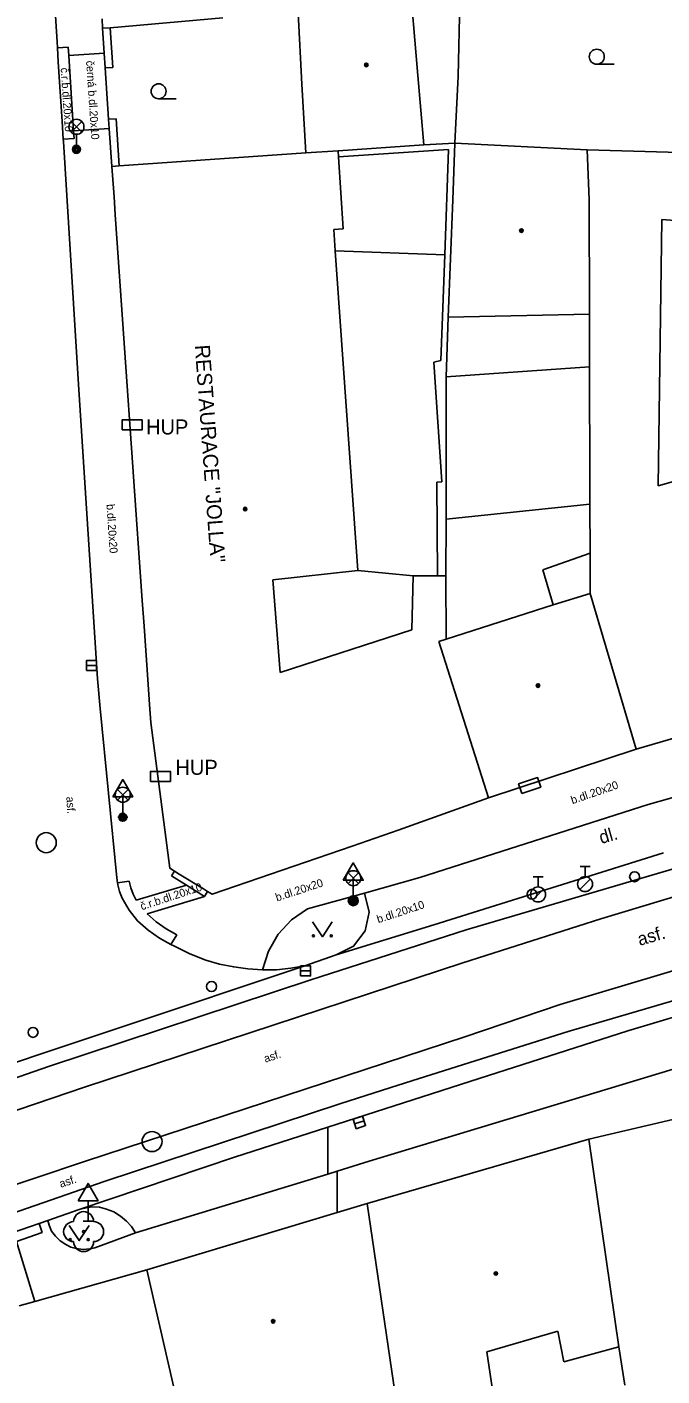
# Model space of a CAD drawing. Extents: x -596229 to -595156, y -1161237 to -1159376.
# Drawn here: x -595616 to -595584.2, y -1161075.9 to -1161008.4 of the extents above; entities that cross this region are included whole.
import ezdxf

# ---------------------------------------------------------------- set-up
doc = ezdxf.new("R2010")
doc.units = 0
for name, color, linetype in [('DOP - kresba z DSPS bez souradnic', 7, 'Continuous'), ('DOP - rozhrani ploch obecne', 7, 'Continuous'), ('Level 22', 7, 'Continuous'), ('Level 24', 7, 'Continuous'), ('Level 25', 7, 'Continuous'), ('Level 27', 7, 'Continuous'), ('Level 28', 7, 'Continuous'), ('Level 33', 7, 'Continuous'), ('Level 34', 7, 'Continuous'), ('Level 36', 7, 'Continuous'), ('Level 39', 7, 'Continuous'), ('Specificka linie pasportu komunikaci', 7, 'Continuous'), ('TM - budovy zdene_ betonove - VP', 7, 'Continuous'), ('TM - chodniky - VP', 7, 'Continuous'), ('TM - komunikace - VP', 7, 'Continuous'), ('TM - letecke snimky - pomocna linie', 7, 'Continuous'), ('TM - MHD - osa koleji', 7, 'Continuous'), ('TM - plot zdeny_ ohradni zed - VP', 7, 'Continuous'), ('TM - podezdivka plotu - VP', 7, 'Continuous'), ('TM - popis objektu', 7, 'Continuous'), ('TM - popis povrchu', 7, 'Continuous'), ('TM - rozhrani mezi zpev. plochami mezi sebou - VP', 7, 'Continuous'), ('TM - rozhrani ploch obecne - VP', 7, 'Continuous'), ('TM - vjezd na pozemek', 7, 'Continuous'), ('TM - vstup do budovy - zdene_ betonove', 7, 'Continuous')]:
    doc.layers.add(name, color=color, linetype=linetype)

msp = doc.modelspace()

# ---------------------------------------------------------------- linework, layer by layer
at = {"layer": 'DOP - kresba z DSPS bez souradnic'}
for points in [[(-595600.37, -1161014.93), (-595594.87, -1161014.57)], [(-595594.87, -1161014.57), (-595595.06, -1161019.84)], [(-595595.06, -1161019.84), (-595595.26, -1161025.11)], [(-595595.26, -1161025.11), (-595595.61, -1161025.2)], [(-595595.61, -1161025.2), (-595595.2, -1161031.18)], [(-595595.2, -1161031.18), (-595595.45, -1161031.2)], [(-595595.45, -1161031.2), (-595595.42, -1161035.87)], [(-595590.15, -1161035.58), (-595587.79, -1161034.75)], [(-595589.64, -1161037.32), (-595590.15, -1161035.58)]]:
    msp.add_lwpolyline(points, dxfattribs=at)
at = {"layer": 'DOP - rozhrani ploch obecne'}
for points in [[(-595594.38, -1161010.9), (-595594.31, -1161007.17)], [(-595594.56, -1161014.25), (-595594.38, -1161010.9)], [(-595596.11, -1161014.33), (-595594.56, -1161014.25)], [(-595594.99, -1161033.05), (-595594.99, -1161031.97)], [(-595595, -1161035.87), (-595594.99, -1161033.05)]]:
    msp.add_lwpolyline(points, dxfattribs=at)
at = {"layer": 'Level 22'}
msp.add_circle((-595613.12, -1161068.65), 0.05, dxfattribs=at)
for centre, start, end in [((-595613.62, -1161068.65), 90, 270), ((-595613.12, -1161068.15), 0, 180), ((-595612.62, -1161068.65), 270, 90), ((-595613.12, -1161069.15), 180, 0)]:
    msp.add_arc(centre, 0.5, start, end, dxfattribs=at)
at = {"layer": 'Level 24'}
for points in [[(-595611.198, -1161028.579), (-595610.198, -1161028.579), (-595610.198, -1161028.079), (-595611.198, -1161028.079)], [(-595609.778, -1161046.149), (-595608.778, -1161046.149), (-595608.778, -1161045.649), (-595609.778, -1161045.649)], [(-595591.205, -1161046.748), (-595590.255, -1161046.435), (-595590.412, -1161045.96), (-595591.361, -1161046.273)]]:
    msp.add_lwpolyline(points, close=True, dxfattribs=at)
at = {"layer": 'Level 25'}
for radius in [0.25, 0.2, 0.15, 0.1, 0.05]:
    msp.add_circle((-595599.63, -1161052.11), radius, dxfattribs=at)
at = {"layer": 'Level 27'}
for p, q in [((-595612.98, -1161040.36), (-595612.48, -1161040.36)), ((-595602.27, -1161055.62), (-595601.77, -1161055.62)), ((-595599.568, -1161063.266), (-595599.092, -1161063.114))]:
    msp.add_line(p, q, dxfattribs=at)
for points in [[(-595612.98, -1161040.61), (-595612.48, -1161040.61), (-595612.48, -1161040.11), (-595612.98, -1161040.11)], [(-595602.27, -1161055.87), (-595601.77, -1161055.87), (-595601.77, -1161055.37), (-595602.27, -1161055.37)], [(-595599.493, -1161063.504), (-595599.016, -1161063.353), (-595599.167, -1161062.876), (-595599.644, -1161063.027)]]:
    msp.add_lwpolyline(points, close=True, dxfattribs=at)
for centre in [(-595614.99, -1161049.21), (-595609.7, -1161064.15)]:
    msp.add_circle(centre, 0.5, dxfattribs=at)
at = {"layer": 'Level 28'}
for p, q in [((-595588.29, -1161050.405), (-595587.79, -1161050.405)), ((-595588.04, -1161050.905), (-595588.04, -1161050.405)), ((-595590.64, -1161050.925), (-595590.14, -1161050.925)), ((-595590.39, -1161051.425), (-595590.39, -1161050.925)), ((-595588.298, -1161051.552), (-595587.768, -1161051.022)), ((-595590.648, -1161052.072), (-595590.118, -1161051.542))]:
    msp.add_line(p, q, dxfattribs=at)
for centre, radius in [((-595585.56, -1161050.91), 0.25), ((-595590.39, -1161051.8), 0.375), ((-595588.04, -1161051.28), 0.375), ((-595590.69, -1161051.79), 0.25), ((-595606.72, -1161056.4), 0.25), ((-595615.65, -1161058.69), 0.25)]:
    msp.add_circle(centre, radius, dxfattribs=at)
at = {"layer": 'Level 33'}
for p, q in [((-595613.745, -1161013.7), (-595613.215, -1161013.17)), ((-595613.745, -1161013.17), (-595613.215, -1161013.7)), ((-595613.48, -1161013.81), (-595613.48, -1161014.56)), ((-595611.425, -1161047.08), (-595610.895, -1161046.55)), ((-595611.425, -1161046.55), (-595610.895, -1161047.08)), ((-595611.16, -1161047.19), (-595611.16, -1161047.94)), ((-595599.895, -1161051.25), (-595599.365, -1161050.72)), ((-595599.895, -1161050.72), (-595599.365, -1161051.25)), ((-595599.63, -1161051.36), (-595599.63, -1161052.11))]:
    msp.add_line(p, q, dxfattribs=at)
for centre, radius in [((-595613.48, -1161013.435), 0.375), ((-595613.48, -1161014.56), 0.2), ((-595613.48, -1161014.56), 0.145), ((-595613.48, -1161014.56), 0.0876), ((-595611.16, -1161046.815), 0.375), ((-595611.16, -1161047.94), 0.2), ((-595611.16, -1161047.94), 0.145), ((-595611.16, -1161047.94), 0.0876), ((-595599.63, -1161050.985), 0.375), ((-595599.63, -1161052.11), 0.2), ((-595599.63, -1161052.11), 0.145), ((-595599.63, -1161052.11), 0.0876)]:
    msp.add_circle(centre, radius, dxfattribs=at)
at = {"layer": 'Level 34'}
for p, q in [((-595611.16, -1161046.922), (-595611.16, -1161047.94)), ((-595611.41, -1161047.94), (-595610.91, -1161047.94)), ((-595599.63, -1161051.092), (-595599.63, -1161052.11)), ((-595599.88, -1161052.11), (-595599.38, -1161052.11)), ((-595612.9, -1161067.102), (-595612.9, -1161068.12)), ((-595613.15, -1161068.12), (-595612.65, -1161068.12))]:
    msp.add_line(p, q, dxfattribs=at)
for points in [[(-595611.66, -1161046.922), (-595610.66, -1161046.922), (-595611.16, -1161046.056)], [(-595600.13, -1161051.092), (-595599.13, -1161051.092), (-595599.63, -1161050.226)], [(-595613.4, -1161067.102), (-595612.4, -1161067.102), (-595612.9, -1161066.236)]]:
    msp.add_lwpolyline(points, close=True, dxfattribs=at)
at = {"layer": 'Level 36'}
for p, q in [((-595587.45, -1161010.305), (-595586.575, -1161010.305)), ((-595609.37, -1161012.035), (-595608.495, -1161012.035))]:
    msp.add_line(p, q, dxfattribs=at)
for points in [[(-595601.68, -1161053.16), (-595601.18, -1161053.91), (-595600.68, -1161053.16)], [(-595613.84, -1161068.35), (-595613.34, -1161069.1), (-595612.84, -1161068.35)]]:
    msp.add_lwpolyline(points, dxfattribs=at)
for centre, radius in [((-595587.45, -1161009.93), 0.375), ((-595609.37, -1161011.66), 0.375), ((-595601.63, -1161053.86), 0.05), ((-595600.731, -1161053.86), 0.05), ((-595613.79, -1161069.05), 0.05), ((-595612.891, -1161069.05), 0.05)]:
    msp.add_circle(centre, radius, dxfattribs=at)
at = {"layer": 'Level 39'}
for centre, radius in [((-595598.98, -1161010.34), 0.09), ((-595598.98, -1161010.34), 0.0398), ((-595591.22, -1161018.62), 0.09), ((-595591.22, -1161018.62), 0.0398), ((-595605.04, -1161032.54), 0.09), ((-595605.04, -1161032.54), 0.0398), ((-595590.39, -1161041.36), 0.09), ((-595590.39, -1161041.36), 0.0398), ((-595592.5, -1161070.74), 0.09), ((-595592.5, -1161070.74), 0.0398), ((-595603.64, -1161073.13), 0.09), ((-595603.64, -1161073.13), 0.0398)]:
    msp.add_circle(centre, radius, dxfattribs=at)
at = {"layer": 'Specificka linie pasportu komunikaci'}
for points in [[(-595467.38, -1161026.31), (-595473.96, -1161026.83), (-595477.83, -1161027.19), (-595489.5, -1161028.73), (-595500.72, -1161030.57), (-595513.29, -1161033.06), (-595528.65, -1161036.33), (-595531.67, -1161036.99), (-595538.69, -1161038.55), (-595556.13, -1161042.89), (-595558.41, -1161043.45), (-595573.43, -1161047.52), (-595593.98, -1161053.56), (-595601.76, -1161056.07), (-595614.87, -1161060.4), (-595632.79, -1161066.63), (-595650.78, -1161072.91), (-595670.38, -1161079.75), (-595676.32, -1161081.83), (-595689.91, -1161086.56)], [(-595688.53, -1161092.76), (-595674.18, -1161087.78), (-595649.36, -1161079.13), (-595629.95, -1161072.34), (-595612.04, -1161066.13), (-595600.31, -1161062.27), (-595597.75, -1161061.44), (-595596.02, -1161060.89), (-595588.88, -1161058.64), (-595572.67, -1161053.9), (-595554.41, -1161048.96), (-595535.34, -1161044.28), (-595526.79, -1161042.36), (-595514.13, -1161039.81), (-595500.72, -1161037.53), (-595493.65, -1161036.6), (-595483.1, -1161035.62)], [(-595620.45, -1161061.5), (-595602.06, -1161055.37)], [(-595600.91, -1161065.77), (-595600.91, -1161063.43)], [(-595600.44, -1161067.7), (-595600.43, -1161065.62)]]:
    msp.add_lwpolyline(points, dxfattribs=at)
at = {"layer": 'TM - budovy zdene_ betonove - VP'}
for points in [[(-595596.71, -1161007.34), (-595596.4, -1161010.87)], [(-595612.17, -1161008.51), (-595612.2, -1161008.03)], [(-595611.79, -1161008.48), (-595606.16, -1161007.99)], [(-595602.2, -1161011.3), (-595602.39, -1161007.73)], [(-595612.17, -1161008.51), (-595611.79, -1161008.48)], [(-595596.4, -1161010.87), (-595596.11, -1161014.33)], [(-595602.01, -1161014.74), (-595602.2, -1161011.3)], [(-595596.11, -1161014.33), (-595600.39, -1161014.63)], [(-595594.66, -1161017.09), (-595594.56, -1161014.25)], [(-595594.56, -1161014.25), (-595587.94, -1161014.59)], [(-595611.34, -1161015.38), (-595602.01, -1161014.74)], [(-595602.01, -1161014.74), (-595600.39, -1161014.63)], [(-595600.39, -1161014.63), (-595600.37, -1161014.93)], [(-595600.37, -1161014.93), (-595600.13, -1161018.53)], [(-595587.94, -1161014.59), (-595579.24, -1161014.83)], [(-595587.94, -1161014.59), (-595587.83, -1161017.08)], [(-595611.71, -1161015.41), (-595611.34, -1161015.38)], [(-595611.6, -1161016.94), (-595611.71, -1161015.41)], [(-595587.83, -1161017.08), (-595587.82, -1161022.79)], [(-595594.88, -1161022.94), (-595594.66, -1161017.09)], [(-595610.19, -1161037.11), (-595611.54, -1161017.81)], [(-595584.2, -1161018.07), (-595584.38, -1161031.38)], [(-595581.99, -1161018.23), (-595584.2, -1161018.07)], [(-595600.13, -1161018.53), (-595600.61, -1161018.56)], [(-595600.61, -1161018.56), (-595600.53, -1161019.64)], [(-595600.53, -1161019.64), (-595599.4, -1161035.6)], [(-595587.82, -1161022.79), (-595587.81, -1161025.43)], [(-595587.81, -1161025.43), (-595587.8, -1161031.17)], [(-595594.99, -1161031.97), (-595594.98, -1161025.93)], [(-595584.38, -1161031.38), (-595581.39, -1161030.53)], [(-595587.8, -1161031.17), (-595587.8, -1161032.29)], [(-595587.8, -1161032.29), (-595587.79, -1161034.75)], [(-595587.79, -1161034.75), (-595587.79, -1161036.75)], [(-595599.4, -1161035.6), (-595603.66, -1161036.07)], [(-595596.71, -1161038.57), (-595596.63, -1161035.88)], [(-595596.63, -1161035.88), (-595595.42, -1161035.87)], [(-595595.42, -1161035.87), (-595595, -1161035.87)], [(-595594.98, -1161039.04), (-595595, -1161035.87)], [(-595603.66, -1161036.07), (-595603.29, -1161040.7)], [(-595589.64, -1161037.32), (-595587.79, -1161036.75)], [(-595587.79, -1161036.75), (-595585.49, -1161044.54)], [(-595594.98, -1161039.04), (-595589.64, -1161037.32)], [(-595609.9, -1161041.3), (-595610.1, -1161038.39)], [(-595603.29, -1161040.7), (-595596.71, -1161038.57)], [(-595595.36, -1161039.16), (-595594.98, -1161039.04)], [(-595592.87, -1161046.97), (-595595.36, -1161039.16)], [(-595608.58, -1161050.63), (-595608.8, -1161050.49), (-595609.76, -1161043.2), (-595609.83, -1161042.31)], [(-595578.28, -1161042.44), (-595585.49, -1161044.54)], [(-595585.49, -1161044.54), (-595592.87, -1161046.97)], [(-595592.87, -1161046.97), (-595597.38, -1161048.59)], [(-595599.68, -1161049.38), (-595606.69, -1161051.79), (-595606.92, -1161051.65)], [(-595608.34, -1161050.78), (-595608.58, -1161050.63)], [(-595606.92, -1161051.65), (-595607.13, -1161051.52)], [(-595587.85, -1161064.03), (-595576.97, -1161061.48)], [(-595598.94, -1161067.25), (-595587.85, -1161064.03)], [(-595586.35, -1161074.41), (-595587.85, -1161064.03)], [(-595600.44, -1161067.7), (-595598.94, -1161067.25)], [(-595597.54, -1161076.77), (-595598.94, -1161067.25)], [(-595609.96, -1161070.56), (-595600.44, -1161067.7)], [(-595615.56, -1161072.14), (-595609.96, -1161070.56)], [(-595609.96, -1161070.56), (-595607.82, -1161079.85)], [(-595616.34, -1161072.35), (-595615.56, -1161072.14)], [(-595589.4, -1161073.62), (-595592.96, -1161074.66)], [(-595589.1, -1161075.16), (-595589.4, -1161073.62)], [(-595589.13, -1161100.21), (-595592.96, -1161074.66)], [(-595586.35, -1161074.41), (-595589.1, -1161075.16)], [(-595586.05, -1161076.33), (-595586.35, -1161074.41)]]:
    msp.add_lwpolyline(points, dxfattribs=at)
at = {"layer": 'TM - chodniky - VP'}
for points in [[(-595599.07, -1161051.74), (-595601.93, -1161052.51)], [(-595604.18, -1161055.56), (-595603.88, -1161054.63), (-595603.39, -1161053.79), (-595602.73, -1161053.07), (-595601.93, -1161052.51)], [(-595614.91, -1161068.09), (-595614.85, -1161068.33), (-595614.72, -1161068.62), (-595614.53, -1161068.88), (-595614.3, -1161069.11), (-595614.01, -1161069.29), (-595613.76, -1161069.42), (-595613.5, -1161069.5), (-595613.15, -1161069.55), (-595612.81, -1161069.51), (-595612.56, -1161069.46)], [(-595610.53, -1161068.71), (-595612.56, -1161069.46)]]:
    msp.add_lwpolyline(points, dxfattribs=at)
at = {"layer": 'TM - komunikace - VP'}
for points in [[(-595614.43, -1161009.48), (-595614.44, -1161009.19), (-595614.82, -1161003.2), (-595614.84, -1161002.94)], [(-595614.14, -1161014.05), (-595614.19, -1161013.17), (-595614.39, -1161010.18), (-595614.43, -1161009.48)], [(-595613.38, -1161026.31), (-595614.13, -1161014.16), (-595614.14, -1161014.05)], [(-595612.43, -1161041.02), (-595613.38, -1161026.31)], [(-595612.29, -1161042.51), (-595612.43, -1161041.02)], [(-595596.31, -1161050.95), (-595584.88, -1161047.3), (-595573.92, -1161044.22), (-595562.61, -1161041.12)], [(-595611.46, -1161050.96), (-595612.29, -1161042.51)], [(-595611.42, -1161051.21), (-595611.46, -1161050.96)], [(-595611.41, -1161051.31), (-595611.42, -1161051.21)], [(-595611.2, -1161051.98), (-595611.33, -1161051.65), (-595611.41, -1161051.31)], [(-595596.31, -1161050.95), (-595599.07, -1161051.74)], [(-595610.85, -1161052.58), (-595611.2, -1161051.98)], [(-595599.07, -1161051.74), (-595598.84, -1161052.68), (-595599.04, -1161053.62), (-595599.62, -1161054.39), (-595600.48, -1161054.82)], [(-595609.33, -1161053.98), (-595609.9, -1161053.59), (-595610.42, -1161053.12), (-595610.85, -1161052.58)], [(-595608.75, -1161054.3), (-595609.33, -1161053.98)], [(-595608.58, -1161054.39), (-595608.75, -1161054.3)], [(-595607.01, -1161055.08), (-595607.8, -1161054.76), (-595608.58, -1161054.39)], [(-595602.06, -1161055.37), (-595600.48, -1161054.82)], [(-595604.18, -1161055.56), (-595604.9, -1161055.52), (-595605.61, -1161055.42), (-595606.32, -1161055.28), (-595607.01, -1161055.08)], [(-595602.06, -1161055.37), (-595602.76, -1161055.49), (-595603.47, -1161055.56), (-595604.18, -1161055.56)], [(-595600.43, -1161065.62), (-595598.83, -1161065.13), (-595578.73, -1161059.05), (-595563.83, -1161054.86)], [(-595600.91, -1161065.77), (-595600.43, -1161065.62)], [(-595610.53, -1161068.71), (-595600.91, -1161065.77)], [(-595613.34, -1161067.54), (-595614.91, -1161068.09)], [(-595613.34, -1161067.54), (-595612.93, -1161067.44), (-595612.66, -1161067.41), (-595612.33, -1161067.43), (-595611.98, -1161067.52), (-595611.61, -1161067.66), (-595611.27, -1161067.87), (-595610.98, -1161068.12), (-595610.73, -1161068.39), (-595610.53, -1161068.71)], [(-595615.35, -1161068.24), (-595615.83, -1161068.41), (-595618.21, -1161069.22), (-595618.6, -1161069.35)], [(-595614.91, -1161068.09), (-595615.35, -1161068.24)]]:
    msp.add_lwpolyline(points, dxfattribs=at)
at = {"layer": 'TM - letecke snimky - pomocna linie'}
for points in [[(-595595.06, -1161019.84), (-595600.53, -1161019.64)], [(-595594.88, -1161022.94), (-595587.82, -1161022.79)], [(-595587.81, -1161025.43), (-595594.98, -1161025.93)], [(-595587.8, -1161032.29), (-595594.99, -1161033.05)], [(-595599.4, -1161035.6), (-595596.63, -1161035.88)]]:
    msp.add_lwpolyline(points, dxfattribs=at)
at = {"layer": 'TM - MHD - osa koleji'}
for points in [[(-595448.66, -1161032.96), (-595452.38, -1161033.04), (-595462.9, -1161033.27), (-595470.24, -1161033.48), (-595478.37, -1161033.79), (-595485.67, -1161034.34), (-595493.82, -1161035.2), (-595500.92, -1161036.13), (-595507.68, -1161037.16), (-595514.4, -1161038.43), (-595527.08, -1161040.98), (-595535.66, -1161042.91), (-595547.46, -1161045.76), (-595554.76, -1161047.59), (-595562.97, -1161049.75), (-595573.05, -1161052.54), (-595580.87, -1161054.78), (-595589.29, -1161057.29), (-595594.06, -1161058.91)], [(-595582, -1161051.44), (-595587.25, -1161053.01), (-595594.16, -1161055.21)], [(-595626.92, -1161066.13), (-595613.08, -1161061.43), (-595594.16, -1161055.21)], [(-595594.06, -1161058.91), (-595613.03, -1161065.13)], [(-595613.03, -1161065.13), (-595625.97, -1161069.46)]]:
    msp.add_lwpolyline(points, dxfattribs=at)
at = {"layer": 'TM - plot zdeny_ ohradni zed - VP'}
for points in [[(-595611.66, -1161010.47), (-595611.79, -1161008.48)], [(-595611.34, -1161015.38), (-595611.49, -1161013.03)]]:
    msp.add_lwpolyline(points, dxfattribs=at)
at = {"layer": 'TM - podezdivka plotu - VP'}
for points in [[(-595612.17, -1161008.51), (-595612.09, -1161009.75)], [(-595612.09, -1161009.75), (-595612.04, -1161010.49)], [(-595612.04, -1161010.49), (-595611.66, -1161010.47)], [(-595611.87, -1161013.06), (-595611.49, -1161013.03)], [(-595611.87, -1161013.06), (-595611.84, -1161013.52)], [(-595611.84, -1161013.52), (-595611.71, -1161015.41)]]:
    msp.add_lwpolyline(points, dxfattribs=at)
at = {"layer": 'TM - rozhrani mezi zpev. plochami mezi sebou - VP'}
for points in [[(-595614.43, -1161009.48), (-595613.89, -1161009.45)], [(-595613.89, -1161009.45), (-595613.86, -1161009.87)], [(-595613.86, -1161009.87), (-595612.09, -1161009.75)], [(-595613.86, -1161009.87), (-595613.62, -1161013.63)], [(-595613.62, -1161013.63), (-595611.84, -1161013.52)], [(-595613.62, -1161013.63), (-595613.6, -1161014.02)], [(-595614.14, -1161014.05), (-595613.6, -1161014.02)], [(-595584.12, -1161049.72), (-595595.61, -1161053.31)], [(-595610.84, -1161051.13), (-595611.42, -1161051.21)], [(-595610.49, -1161052.09), (-595610.65, -1161051.78), (-595610.76, -1161051.46), (-595610.84, -1161051.13)], [(-595607.97, -1161051.34), (-595610.49, -1161052.09)], [(-595607.08, -1161051.9), (-595609.94, -1161052.76)], [(-595609.94, -1161052.76), (-595609.49, -1161053.17)], [(-595609.49, -1161053.17), (-595608.99, -1161053.52)], [(-595600.48, -1161054.82), (-595595.61, -1161053.31)], [(-595608.99, -1161053.52), (-595608.45, -1161053.81)], [(-595608.45, -1161053.81), (-595608.75, -1161054.3)], [(-595593.34, -1161061), (-595585.9, -1161058.61), (-595580.1, -1161056.88)], [(-595593.34, -1161061), (-595600.91, -1161063.43)], [(-595600.91, -1161063.43), (-595605.57, -1161064.93), (-595613.34, -1161067.54)], [(-595615.35, -1161068.24), (-595615.2, -1161068.69), (-595616.48, -1161069.15), (-595615.56, -1161072.14)]]:
    msp.add_lwpolyline(points, dxfattribs=at)
at = {"layer": 'TM - rozhrani ploch obecne - VP'}
for points in [[(-595594.88, -1161022.94), (-595594.98, -1161025.93)], [(-595608.58, -1161050.63), (-595608.72, -1161050.86)], [(-595607.97, -1161051.34), (-595608.72, -1161050.86)], [(-595607.08, -1161051.9), (-595607.97, -1161051.34)], [(-595606.92, -1161051.65), (-595607.08, -1161051.9)]]:
    msp.add_lwpolyline(points, dxfattribs=at)
at = {"layer": 'TM - vjezd na pozemek'}
msp.add_lwpolyline([(-595612.04, -1161010.49), (-595611.87, -1161013.06)], dxfattribs=at)
at = {"layer": 'TM - vstup do budovy - zdene_ betonove'}
for points in [[(-595611.54, -1161017.81), (-595611.6, -1161016.94)], [(-595610.1, -1161038.39), (-595610.19, -1161037.11)], [(-595609.83, -1161042.31), (-595609.9, -1161041.3)], [(-595599.68, -1161049.38), (-595597.38, -1161048.59)], [(-595608.34, -1161050.78), (-595607.13, -1161051.52)]]:
    msp.add_lwpolyline(points, dxfattribs=at)

# ---------------------------------------------------------------- texts
at = {"layer": 'TM - popis objektu'}
msp.add_text('RESTAURACE "JOLLA"', height=0.75, rotation=274.14139, dxfattribs=at).set_placement((-595607.56, -1161024.35))
for p in [(-595610, -1161028.81), (-595608.53, -1161045.82)]:
    msp.add_text('HUP', height=0.75, dxfattribs=at).set_placement(p)
at = {"layer": 'TM - popis povrchu'}
for s, height, rotation, p in [('černá b.dl.20x10', 0.39998, 273.92035, (-595613, -1161010.14)), ('č.r.b.dl.20x10', 0.39998, 273.92035, (-595614.27, -1161010.49)), ('b.dl.20x20', 0.4, 273.92035, (-595611.98, -1161032.3)), ('b.dl.20x20', 0.4, 19.06184, (-595588.67, -1161047.29)), ('asf.', 0.4, 273.92563, (-595613.99, -1161046.92)), ('dl.', 0.65, 16, (-595587.23, -1161049.28)), ('č.r.b.dl.20x10', 0.39998, 18.18251, (-595610.21, -1161052.59)), ('b.dl.20x20', 0.4, 18.18251, (-595603.45, -1161052.15)), ('b.dl.20x10', 0.4, 18.18251, (-595598.38, -1161053.24)), ('asf.', 0.65, 16, (-595585.31, -1161054.37)), ('asf.', 0.4, 18.18251, (-595604.03, -1161060.21)), ('asf.', 0.4, 18.18251, (-595614.26, -1161066.46))]:
    msp.add_text(s, height=height, rotation=rotation, dxfattribs=at).set_placement(p)

doc.saveas('drawing.dxf')
